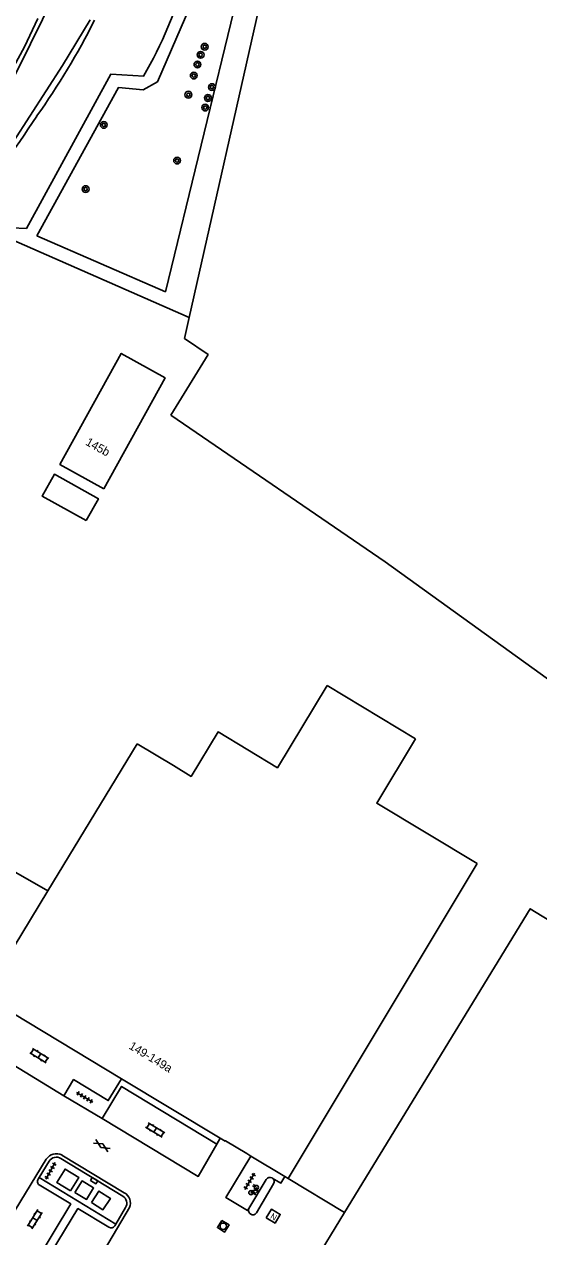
# Model space of a CAD drawing. Extents: x 136000 to 141014, y 402000 to 403500.
# Drawn here: x 138747.6 to 138808.4, y 402123.2 to 402266.5 of the extents above; entities that cross this region are included whole.
import ezdxf

# ---------------------------------------------------------------- set-up
doc = ezdxf.new("R2010")
doc.units = 0
for name, color, linetype in [('gg-afsc-draadraster', 7, 'Continuous'), ('gg-afsc-erfafscheiding', 7, 'Continuous'), ('gg-afsc-hekwerk', 7, 'Continuous'), ('gg-afsc-lijn draadraster', 7, 'Continuous'), ('gg-anno-huisnummerreeks BGT', 7, 'Continuous'), ('gg-bbg-bijgebouw', 7, 'Continuous'), ('gg-bbg-gedigitaliseerde bebouwing', 7, 'Continuous'), ('gg-bbg-hoofdgebouw', 7, 'Continuous'), ('gg-knt-BGT kruinlijn', 7, 'Continuous'), ('gg-knt-bronhoudergrens', 7, 'Continuous'), ('gg-knt-verharding', 7, 'Continuous'), ('gg-kntw-bovenkant insteek waterloop', 7, 'Continuous'), ('gg-kntw-waterlijn', 7, 'Continuous'), ('gg-kwrk-afval apart plaats', 7, 'Continuous'), ('gt-grn-groengrens', 7, 'Continuous'), ('gt-symb-boom', 7, 'Continuous'), ('gt-symb-fietsenrek', 7, 'Continuous'), ('gt-symb-gesloten verharding', 7, 'Continuous'), ('gt-symb-klinker verharding', 7, 'Continuous'), ('gt-symb-kolk', 7, 'Continuous'), ('gt-symb-nortonput', 7, 'Continuous'), ('gt-symb-rioolschacht', 7, 'Continuous'), ('gt-symb-tegel verharding', 7, 'Continuous')]:
    doc.layers.add(name, color=color, linetype=linetype)

# ---------------------------------------------------------------- blocks, each defined once
blk = doc.blocks.new('gt0-BOOM')
at = {"layer": 'gt-symb-boom'}
for radius in [0.4, 0.2]:
    blk.add_circle((0, 0), radius, dxfattribs=at)
blk = doc.blocks.new('gt0-TEG1')
at = {"layer": 'gt-symb-tegel verharding'}
for p, q in [((-1.12, 0), (1.12, 0)), ((-0.9, -0.25), (-0.9, 0.25)), ((-0.45, -0.25), (-0.45, 0.25)), ((0, -0.25), (0, 0.25)), ((0.45, -0.25), (0.45, 0.25)), ((0.9, -0.25), (0.9, 0.25))]:
    blk.add_line(p, q, dxfattribs=at)
blk = doc.blocks.new('gt0-KL1')
at = {"layer": 'gt-symb-klinker verharding'}
for p, q in [((-1.15, 0.3), (1.15, 0.3)), ((-1, -0.3), (-1, 0.3)), ((-0.5, 0.3), (-0.5, 0.45)), ((0, -0.3), (0, 0.3)), ((0.5, 0.3), (0.5, 0.45)), ((1, -0.3), (1, 0.3)), ((-1.15, -0.3), (1.15, -0.3)), ((-0.5, -0.45), (-0.5, -0.3)), ((0.5, -0.45), (0.5, -0.3))]:
    blk.add_line(p, q, dxfattribs=at)
blk = doc.blocks.new('gt0-KOLK')
at = {"layer": 'gt-symb-kolk'}
blk.add_lwpolyline([(0, 0), (0.38, 0), (0.38, 0.4), (-0.37, 0.4), (-0.37, 0), (0, 0)], dxfattribs=at)
blk = doc.blocks.new('gt0-GESVH1')
at = {"layer": 'gt-symb-gesloten verharding'}
for p, q in [((-0.99, -0.26), (0.01, 0.24)), ((0.01, -0.26), (-0.99, 0.24)), ((0.01, 0.24), (1.01, -0.26)), ((1.01, 0.24), (0.01, -0.26))]:
    blk.add_line(p, q, dxfattribs=at)
blk = doc.blocks.new('gt0-FREK')
at = {"layer": 'gt-symb-fietsenrek'}
for p, q in [((0.26, 0.76), (0.29, 0.82)), ((0.54, 0.34), (0.26, 0.76)), ((0.29, 0.82), (0.77, 0.71)), ((0.77, 0.71), (0.54, 0.34)), ((0.76, 0.84), (0.87, 0.82)), ((0.77, 0.71), (0.84, 0.82)), ((0.89, 0.25), (0.77, 0.71))]:
    blk.add_line(p, q, dxfattribs=at)
for points in [[(-0.12, 0), (-0.05, 0.31), (0.05, 0.31), (0.12, 0)], [(0.04, 0.48), (0.23, 0.71), (0.26, 0.76)], [(0.29, 0.82), (0.36, 0.94), (0.45, 0.93)], [(0.54, 0.34), (0.56, 0.31), (0.89, 0.25)]]:
    blk.add_lwpolyline(points, dxfattribs=at)
for centre in [(0.04, 0.48), (0.89, 0.25)]:
    blk.add_circle(centre, 0.252, dxfattribs=at)
blk = doc.blocks.new('gt0-RS')
at = {"layer": 'gt-symb-rioolschacht'}
blk.add_lwpolyline([(-0.5, -0.5), (0.5, -0.5), (0.5, 0.5), (-0.5, 0.5)], close=True, dxfattribs=at)
blk.add_circle((0, 0), 0.375, dxfattribs=at)
blk = doc.blocks.new('gt0-NPUT')
at = {"layer": 'gt-symb-nortonput'}
blk.add_lwpolyline([(-0.57, -0.61), (-0.57, 0.59), (0.63, 0.59), (0.63, -0.61)], close=True, dxfattribs=at)
blk.add_text('N', height=0.7, dxfattribs=at).set_placement((-0.22, -0.38))

msp = doc.modelspace()

# ---------------------------------------------------------------- linework, layer by layer
at = {"layer": 'gg-afsc-draadraster'}
msp.add_lwpolyline([(138764.9, 402220.32), (138790.23, 402202.99), (138812.23, 402187.14), (138834.18, 402223.69)], dxfattribs=at)
at = {"layer": 'gg-afsc-erfafscheiding'}
msp.add_line((138742.48, 402242.63), (138767.09, 402231.86), dxfattribs=at)
at = {"layer": 'gg-afsc-hekwerk'}
msp.add_line((138743.39, 402168.02), (138750.37, 402164.06), dxfattribs=at)
msp.add_line((138743.39, 402168.02), (138750.37, 402164.06), dxfattribs=at)
at = {"layer": 'gg-afsc-lijn draadraster'}
msp.add_lwpolyline([(138764.9, 402220.32), (138790.23, 402202.99), (138812.23, 402187.14), (138834.18, 402223.69)], dxfattribs=at)
at = {"layer": 'gg-bbg-bijgebouw'}
msp.add_lwpolyline([(138754.92, 402207.84), (138749.7, 402210.74), (138751.15, 402213.32), (138756.36, 402210.42), (138754.92, 402207.84)], dxfattribs=at)
at = {"layer": 'gg-bbg-gedigitaliseerde bebouwing'}
for p, q in [((138783.38, 402188.35), (138793.81, 402182.04)), ((138760.93, 402181.47), (138765.21, 402178.88)), ((138778.77, 402130.06), (138801.11, 402167.3)), ((138776.35, 402111.18), (138785.43, 402126.04))]:
    msp.add_line(p, q, dxfattribs=at)
for points in [[(138765.21, 402178.88), (138767.31, 402177.61), (138770.49, 402182.87), (138777.5, 402178.63), (138783.38, 402188.35)], [(138801.11, 402167.3), (138789.24, 402174.43), (138793.81, 402182.04)], [(138785.43, 402126.04), (138807.38, 402161.96), (138836.09, 402144.41), (138823.07, 402123.82), (138818.4, 402126.77), (138814.14, 402120.04), (138829.59, 402110.26), (138828.71, 402108.81)]]:
    msp.add_lwpolyline(points, dxfattribs=at)
at = {"layer": 'gg-bbg-hoofdgebouw'}
for p, q in [((138760.93, 402181.47), (138750.37, 402164.06)), ((138750.37, 402164.06), (138742.9, 402151.76)), ((138759.08, 402141.85), (138742.83, 402151.64)), ((138770.75, 402134.82), (138759.08, 402141.85)), ((138778.39, 402130.29), (138774.35, 402132.72)), ((138778.77, 402130.06), (138778.39, 402130.29))]:
    msp.add_line(p, q, dxfattribs=at)
for points in [[(138756.98, 402211.59), (138751.8, 402214.49), (138759.05, 402227.62), (138764.23, 402224.71), (138756.98, 402211.59)], [(138770.75, 402134.82), (138771.32, 402134.48), (138771.36, 402134.53), (138773.88, 402133), (138774.35, 402132.72)]]:
    msp.add_lwpolyline(points, dxfattribs=at)
at = {"layer": 'gg-knt-BGT kruinlijn'}
msp.add_lwpolyline([(138761.7, 402260.39), (138757.8, 402260.62), (138747.84, 402242.4), (138742.48, 402242.63)], dxfattribs=at)
msp.add_arc((138714.8, 402287.36), 54.09, 330.0943, 343.8045, dxfattribs=at)
at = {"layer": 'gg-knt-bronhoudergrens'}
for p, q in [((138783.13, 402303.14), (138767.09, 402231.86)), ((138767.09, 402231.86), (138766.54, 402229.38))]:
    msp.add_line(p, q, dxfattribs=at)
msp.add_lwpolyline([(138766.54, 402229.38), (138769.32, 402227.48), (138764.9, 402220.32)], dxfattribs=at)
at = {"layer": 'gg-knt-verharding'}
for p, q in [((138752.26, 402139.85), (138744.18, 402144.78)), ((138752.26, 402139.85), (138756.78, 402137.17)), ((138770.75, 402134.82), (138770.35, 402134.13)), ((138750.52, 402132.13), (138749.34, 402130.19)), ((138759.23, 402127.99), (138751.91, 402132.44)), ((138759.39, 402128.38), (138752.03, 402132.84)), ((138749.34, 402130.19), (138749.22, 402129.98)), ((138749.34, 402130.19), (138758.4, 402124.67)), ((138776.19, 402129.94), (138774.13, 402126.5)), ((138775.03, 402125.99), (138777.05, 402129.44)), ((138754.46, 402117.27), (138760.03, 402126.62)), ((138758.4, 402124.67), (138759.56, 402126.63)), ((138758.28, 402124.46), (138758.4, 402124.67))]:
    msp.add_line(p, q, dxfattribs=at)
for points in [[(138759.08, 402141.85), (138757.52, 402139.28), (138753.41, 402141.75), (138752.26, 402139.85)], [(138756.78, 402137.17), (138759.08, 402140.95), (138770.35, 402134.13)], [(138770.35, 402134.13), (138768.15, 402130.3), (138756.78, 402137.17)], [(138750.19, 402132.34), (138745.3, 402124.3), (138744.65, 402123.27)], [(138774.35, 402132.72), (138771.4, 402127.82), (138773.98, 402126.26), (138774.13, 402126.5)], [(138749.36, 402129.3), (138753.08, 402127.05), (138749.14, 402120.53), (138744.65, 402123.27)], [(138776.87, 402130.12), (138777.91, 402129.52), (138778.39, 402130.29)], [(138754.46, 402117.27), (138749.97, 402120.03), (138753.92, 402126.51), (138757.59, 402124.29)]]:
    msp.add_lwpolyline(points, dxfattribs=at)
for centre, radius, start, end in [((138751.39, 402131.57), 1.43, 63.3837, 147.2474), ((138751.39, 402131.52), 1.06, 60.2252, 145.0847), ((138749.61, 402129.71), 0.476, 144.8131, 238.998), ((138776.62, 402129.69), 0.499, 59.9989, 149.6541), ((138776.62, 402129.69), 0.505, 330.149, 59.297), ((138758.72, 402127.14), 0.984, 328.2993, 59.4371), ((138758.75, 402127.15), 1.39, 337.434, 62.4538), ((138774.61, 402126.29), 0.52, 155.8165, 324.4193), ((138757.85, 402124.72), 0.503, 238.9216, 328.2465)]:
    msp.add_arc(centre, radius, start, end, dxfattribs=at)
at = {"layer": 'gg-kntw-bovenkant insteek waterloop'}
msp.add_lwpolyline([(138745.84, 402260.58), (138747.61, 402263.85), (138749.21, 402267.22)], dxfattribs=at)
for centre, radius, start, end in [((138679.36, 402305.34), 85.59, 324.5144, 333.3935), ((138592.24, 402359.58), 188.13, 322.1031, 326.4663)]:
    msp.add_arc(centre, radius, start, end, dxfattribs=at)
at = {"layer": 'gg-kntw-waterlijn'}
msp.add_lwpolyline([(138751.15, 402270), (138746.89, 402261.33), (138741.04, 402250.27), (138735.57, 402240.35), (138721.3, 402205.85), (138715.85, 402192.16), (138711.77, 402182.9), (138713.63, 402182.05), (138732.05, 402227.11), (138735.57, 402235.84), (138737.06, 402238.71), (138738.84, 402242.68), (138744.36, 402249.69), (138752.09, 402261.65), (138755.38, 402267.07)], dxfattribs=at)
at = {"layer": 'gg-kwrk-afval apart plaats'}
for points in [[(138753.05, 402128.59), (138751.44, 402129.57), (138752.42, 402131.17), (138754.02, 402130.19), (138753.05, 402128.59)], [(138753.58, 402128.41), (138754.42, 402129.78), (138755.78, 402128.95), (138754.95, 402127.58), (138753.58, 402128.41)], [(138755.54, 402127.23), (138756.41, 402128.58), (138757.76, 402127.71), (138756.89, 402126.36), (138755.54, 402127.23)]]:
    msp.add_lwpolyline(points, dxfattribs=at)
at = {"layer": 'gt-grn-groengrens'}
msp.add_line((138778.77, 402130.06), (138785.43, 402126.04), dxfattribs=at)
msp.add_lwpolyline([(138749.09, 402241.51), (138764.26, 402234.91), (138772.7, 402269.61), (138767.82, 402270.53), (138766.63, 402267.36), (138763.33, 402259.71), (138761.62, 402258.79), (138758.72, 402259.05), (138749.09, 402241.51)], dxfattribs=at)

# ---------------------------------------------------------------- block references
at = {"layer": 'gt-symb-boom'}
for p in [(138768.91, 402263.87), (138768.43, 402262.91), (138768.05, 402261.77), (138767.62, 402260.46), (138769.77, 402259.1), (138766.98, 402258.2), (138769.3, 402257.81), (138768.97, 402256.68), (138756.98, 402254.63), (138765.65, 402250.41), (138754.84, 402247.04)]:
    msp.add_blockref('gt0-BOOM', p, dxfattribs=at)
at = {"layer": 'gt-symb-fietsenrek', "rotation": -120.93607741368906}
msp.add_blockref('gt0-FREK', (138774.62, 402129.28), dxfattribs=at)
at = {"layer": 'gt-symb-gesloten verharding', "rotation": -31.513716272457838}
msp.add_blockref('gt0-GESVH1', (138756.75, 402133.95), dxfattribs=at)
at = {"layer": 'gt-symb-klinker verharding'}
for p, rotation in [((138749.37, 402144.58), -31.513716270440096), ((138763.07, 402135.79), -31.513716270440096), ((138748.84, 402125.25), -122.46679945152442)]:
    msp.add_blockref('gt0-KL1', p, dxfattribs=dict(at, rotation=rotation))
at = {"layer": 'gt-symb-kolk', "rotation": 148.74151469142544}
msp.add_blockref('gt0-KOLK', (138755.95, 402129.98), dxfattribs=at)
at = {"layer": 'gt-symb-nortonput', "rotation": -30.590435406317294}
msp.add_blockref('gt0-NPUT', (138776.99, 402125.63), dxfattribs=at)
at = {"layer": 'gt-symb-rioolschacht', "rotation": -122.62503559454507}
msp.add_blockref('gt0-RS', (138771.1, 402124.42), dxfattribs=at)
at = {"layer": 'gt-symb-tegel verharding'}
for p, rotation in [((138754.73, 402139.66), -31.513716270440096), ((138750.7, 402130.97), 60.20538279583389), ((138774.23, 402129.73), -121.46487301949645)]:
    msp.add_blockref('gt0-TEG1', p, dxfattribs=dict(at, rotation=rotation))

# ---------------------------------------------------------------- texts
at = {"layer": 'gg-anno-huisnummerreeks BGT'}
for s, rotation, p in [('145b', 330.7, (138754.75, 402216.85)), ('149-149a', 328.9, (138759.86, 402145.47))]:
    msp.add_text(s, height=1, rotation=rotation, dxfattribs=at).set_placement(p)

doc.saveas('drawing.dxf')
